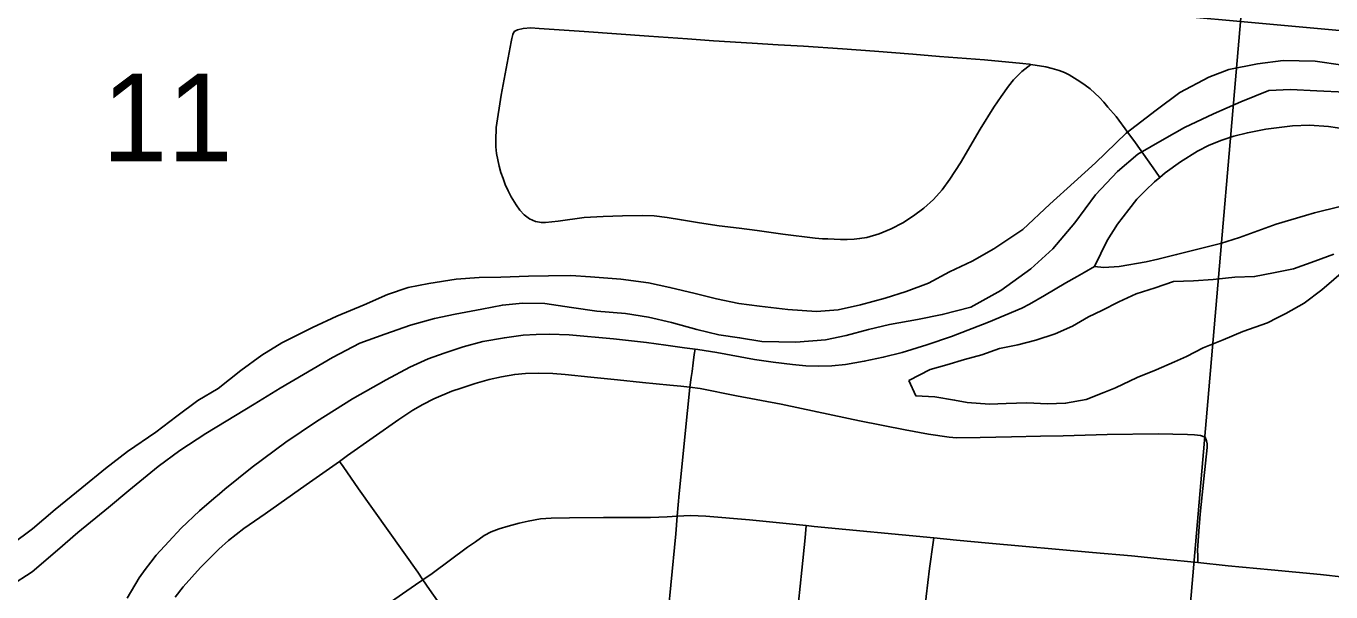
# Model space of a CAD drawing. Extents: x 0 to 1134, y 0 to 440.
# Drawn here: x 845.331 to 845.954, y 363.349 to 363.619 of the extents above; entities that cross this region are included whole.
import ezdxf

# ---------------------------------------------------------------- set-up
doc = ezdxf.new("R2010")
doc.units = 0
for name, color, linetype in [('Default', 7, 'Continuous'), ('GM_X_City_Street', 7, 'Continuous'), ('GM_X_Major_River', 7, 'Continuous'), ('GM_X_Minor_Lake', 7, 'Continuous'), ('GM_X_Rail_Line', 7, 'Continuous'), ('GM_X_Section', 7, 'Continuous'), ('GM_X_Section_Text', 7, 'Continuous')]:
    doc.layers.add(name, color=color, linetype=linetype)

msp = doc.modelspace()

# ---------------------------------------------------------------- linework, layer by layer
at = {"layer": 'Default'}
msp.add_lwpolyline([(846.36382, 362.98907), (846.36382, 363.99576), (845.94632, 364.03841), (845.86026, 363.03836)], close=True, dxfattribs=at)
at = {"layer": 'GM_X_City_Street'}
for points in [[(845.56389, 363.61589), (845.56323, 363.61449), (845.56282, 363.61268), (845.5625, 363.61095), (845.55769, 363.58556), (845.55536, 363.5702), (845.5551, 363.56399), (845.55519, 363.56088), (845.55551, 363.5578), (845.55669, 363.5517), (845.55755, 363.54872), (845.5586, 363.54578), (845.55965, 363.54291), (845.56101, 363.53994), (845.56249, 363.53714), (845.56487, 363.53326), (845.56663, 363.53074), (845.56874, 363.52848), (845.5712, 363.52664), (845.57401, 363.52535), (845.57688, 363.52477), (845.57883, 363.52485), (845.58494, 363.52551), (845.59726, 363.52722), (845.6063, 363.52768), (845.61567, 363.52801), (845.62504, 363.52818), (845.63064, 363.52801), (845.63688, 363.52719), (845.6437, 363.52604), (845.65225, 363.52464), (845.66171, 363.52333), (845.67132, 363.5221), (845.67979, 363.52103), (845.69204, 363.51922), (845.70749, 363.51741), (845.71103, 363.51708), (845.71358, 363.517), (845.71958, 363.51675), (845.72271, 363.51675), (845.72607, 363.51691), (845.7287, 363.51716), (845.73216, 363.51774), (845.73799, 363.51944), (845.74375, 363.52175), (845.74926, 363.52463), (845.75443, 363.52802), (845.75937, 363.53172), (845.76398, 363.53585), (845.76809, 363.54048), (845.77181, 363.54545), (845.77691, 363.55325), (845.78627, 363.5693), (845.79272, 363.57979), (845.79622, 363.58489), (845.79981, 363.58991), (845.80219, 363.59287), (845.80606, 363.59682), (845.81044, 363.60024)], [(845.56389, 363.61589), (845.56545, 363.61671), (845.56816, 363.61736), (845.57186, 363.61769), (845.57581, 363.61742), (845.59735, 363.61603), (845.62816, 363.61377), (845.64663, 363.61241), (845.65895, 363.61151), (845.67746, 363.61032), (845.68979, 363.60962), (845.70199, 363.6089), (845.72048, 363.60766), (845.73585, 363.6066), (845.75418, 363.6052), (845.76685, 363.60397), (845.78822, 363.60241), (845.80655, 363.60065), (845.80963, 363.60038), (845.81044, 363.60024)], [(845.81044, 363.60024), (845.81756, 363.59903), (845.82052, 363.59838), (845.82398, 363.59739), (845.82652, 363.59641), (845.82862, 363.59532), (845.83122, 363.5937), (845.8338, 363.59204), (845.8363, 363.59036), (845.8387, 363.58855), (845.84097, 363.58658), (845.84311, 363.58447), (845.84515, 363.58222), (845.84713, 363.5799), (845.85111, 363.57536), (845.85669, 363.5678), (845.86039, 363.56286), (845.86985, 363.54931), (845.87192, 363.54634)], [(845.84076, 363.50381), (845.8468, 363.51625), (845.85173, 363.52398), (845.85708, 363.53104), (845.861, 363.53594), (845.86505, 363.54009), (845.8694, 363.5442), (845.87192, 363.54634), (845.87442, 363.54847), (845.88182, 363.55374), (845.88996, 363.55891), (845.89547, 363.56179), (845.90147, 363.56409), (845.9073, 363.56606), (845.91371, 363.56762), (845.92251, 363.56935), (845.93517, 363.57092), (845.94339, 363.57125), (845.95243, 363.57059), (845.96098, 363.56935)], [(845.84076, 363.50381), (845.84521, 363.50338), (845.8526, 363.50389), (845.86542, 363.50603), (845.87101, 363.50734), (845.87997, 363.50956), (845.90083, 363.51479), (845.90997, 363.5177), (845.92748, 363.52403), (845.94138, 363.52822), (845.94573, 363.52945), (845.96957, 363.53529), (845.97903, 363.53685), (845.98601, 363.53751), (845.99209, 363.53751), (845.99802, 363.53743), (846.00385, 363.53734), (846.02111, 363.53587), (846.02347, 363.53565)], [(845.37921, 363.3457), (845.38507, 363.35538), (845.38779, 363.35924), (845.3905, 363.36286), (845.39313, 363.36615), (845.39913, 363.37272), (845.40505, 363.37906), (845.41384, 363.38728), (845.42066, 363.39311), (845.4233, 363.39541), (845.42593, 363.39764), (845.43891, 363.40816), (845.45494, 363.42007), (845.46966, 363.42985), (845.48676, 363.44079), (845.50287, 363.44975), (845.51413, 363.45583), (845.52284, 363.45978), (845.53049, 363.46249), (845.53961, 363.46553), (845.5489, 363.468), (845.55926, 363.46989), (845.56814, 363.47112), (845.57438, 363.47145), (845.5808, 363.47154), (845.59017, 363.47129), (845.61137, 363.46931), (845.627, 363.46759), (845.6362, 363.46635), (845.64524, 363.46512), (845.65019, 363.46443), (845.65148, 363.46425), (845.66057, 363.46282), (845.67852, 363.45949), (845.68749, 363.45821), (845.6967, 363.45706), (845.70303, 363.45649), (845.70903, 363.45632), (845.71544, 363.45649), (845.72194, 363.45706), (845.7309, 363.45863), (845.74002, 363.46052), (845.74906, 363.4629), (845.76082, 363.46643), (845.77258, 363.47047), (845.79025, 363.47737), (845.80611, 363.48402), (845.80973, 363.48583), (845.81688, 363.48995), (845.82707, 363.49603), (845.83258, 363.49915), (845.83591, 363.50093), (845.84076, 363.50381)], [(845.63537, 363.31742), (845.63862, 363.35186), (845.64098, 363.3763), (845.64172, 363.38467), (845.6427, 363.39552), (845.64658, 363.43519), (845.64744, 363.4429), (845.64778, 363.44631), (845.6484, 363.45092), (845.64877, 363.45379), (845.64932, 363.45788), (845.64986, 363.46192), (845.65019, 363.46443)], [(845.40223, 363.34617), (845.40593, 363.35105), (845.41423, 363.36024), (845.42299, 363.36903), (845.4276, 363.37312), (845.43493, 363.3788), (845.44513, 363.38587), (845.46468, 363.39967), (845.47738, 363.4086), (845.48055, 363.41088), (845.48436, 363.41362), (845.49663, 363.42233), (845.50891, 363.4309), (845.51552, 363.43526), (845.52039, 363.43809), (845.52554, 363.44071), (845.53411, 363.44434), (845.53869, 363.44587), (845.54523, 363.44805), (845.55191, 363.44994), (845.55787, 363.45124), (845.56419, 363.45233), (845.56927, 363.45277), (845.57537, 363.45299), (845.58234, 363.45277), (845.58823, 363.45226), (845.60043, 363.4511), (845.61322, 363.44986), (845.62513, 363.44856), (845.63812, 363.44728), (845.64343, 363.44674), (845.64778, 363.44631)], [(845.64778, 363.44631), (845.65258, 363.44564), (845.67002, 363.44216), (845.69123, 363.43817), (845.70845, 363.43446), (845.72864, 363.43025), (845.75051, 363.42596), (845.76155, 363.42393), (845.7715, 363.4224), (845.77498, 363.42219), (845.78617, 363.42233), (845.80121, 363.42262), (845.81501, 363.42284), (845.82576, 363.42313), (845.84675, 363.42364), (845.87116, 363.42407), (845.88521, 363.42377), (845.88842, 363.42357), (845.89142, 363.42316), (845.89351, 363.4225)], [(845.89005, 363.36258), (845.89004, 363.36604), (845.88997, 363.36836), (845.89055, 363.37758), (845.89115, 363.38575), (845.89287, 363.40258), (845.8945, 363.41749), (845.89455, 363.41928), (845.89428, 363.42075), (845.89351, 363.4225)], [(845.60804, 363.22729), (845.60462, 363.23294), (845.60264, 363.23615), (845.59875, 363.24263), (845.58901, 363.25655), (845.56787, 363.28711), (845.5618, 363.29587), (845.55937, 363.29926), (845.5557, 363.30437), (845.54498, 363.31942), (845.52358, 363.34976), (845.52041, 363.35443), (845.51801, 363.35797), (845.48961, 363.39777), (845.48225, 363.40842), (845.48055, 363.41088)], [(845.48888, 363.33258), (845.51677, 363.35197), (845.52041, 363.35443), (845.52474, 363.35736), (845.54165, 363.36996), (845.54542, 363.37254), (845.54962, 363.37545), (845.55297, 363.37721), (845.55673, 363.37868), (845.561, 363.38001), (845.56624, 363.38142), (845.57063, 363.38234), (845.57655, 363.38342), (845.58151, 363.38385), (845.59023, 363.38396), (845.60649, 363.38407), (845.62114, 363.38407), (845.6289, 363.38407), (845.63686, 363.38439), (845.64172, 363.38467), (845.64807, 363.38504), (845.65528, 363.38482), (845.67624, 363.38299), (845.70326, 363.38024), (845.70698, 363.37987), (845.76409, 363.37438), (845.77496, 363.37334), (845.79039, 363.37188), (845.83985, 363.36749), (845.85836, 363.36577), (845.87377, 363.36426), (845.89005, 363.36258), (845.90462, 363.36109), (845.92509, 363.35919), (845.94862, 363.35692), (845.97125, 363.35439)], [(845.68254, 363.16223), (845.68276, 363.16437), (845.68575, 363.19289), (845.68822, 363.21746), (845.68971, 363.23485), (845.69004, 363.23961), (845.69079, 363.2502), (845.6913, 363.25755), (845.69159, 363.2622), (845.69222, 363.2698), (845.69439, 363.2913), (845.69554, 363.30207), (845.69602, 363.30744), (845.69657, 363.31364), (845.69957, 363.34366), (845.70114, 363.35906), (845.70268, 363.37446), (845.70326, 363.38024)], [(845.73976, 363.15802), (845.74103, 363.15922), (845.74177, 363.16019), (845.74219, 363.16121), (845.74239, 363.16207), (845.74379, 363.17481), (845.74576, 363.19353), (845.74755, 363.21081), (845.74995, 363.23427), (845.75035, 363.23856), (845.75102, 363.24434), (845.75222, 363.25635), (845.75545, 363.28781), (845.75671, 363.30148), (845.75716, 363.30632), (845.75883, 363.32793), (845.76041, 363.34641), (845.76199, 363.35978), (845.76378, 363.37223), (845.76409, 363.37438)]]:
    msp.add_lwpolyline(points, dxfattribs=at)
at = {"layer": 'GM_X_Major_River'}
for points in [[(845.32406, 363.37129), (845.33411, 363.37865), (845.34496, 363.3879), (845.35773, 363.39823), (845.36896, 363.40747), (845.3794, 363.41558), (845.3929, 363.42477), (845.40296, 363.43251), (845.413, 363.43988), (845.42263, 363.44573), (845.43346, 363.45422), (845.44351, 363.46158), (845.45314, 363.46744), (845.46773, 363.47469), (845.47925, 363.48012), (845.49228, 363.48552), (845.50341, 363.49057), (845.51336, 363.49376), (845.52327, 363.49581), (845.53623, 363.49778), (845.54725, 363.49866), (845.5575, 363.4988), (845.5708, 363.49925), (845.58029, 363.4994), (845.59092, 363.49953), (845.6004, 363.49893), (845.61479, 363.49783), (845.62804, 363.496), (845.63823, 363.49386), (845.65031, 363.49091), (845.66049, 363.48839), (845.67107, 363.48624), (845.6809, 363.48487), (845.69453, 363.48341), (845.70817, 363.48233), (845.71844, 363.48322), (845.72912, 363.48563), (845.74097, 363.48877), (845.75091, 363.49196), (845.76163, 363.49588), (845.77163, 363.50135), (845.78238, 363.50642), (845.79277, 363.51225), (845.80665, 363.52143), (845.81947, 363.53366), (845.8311, 363.54403), (845.84119, 363.55329), (845.85595, 363.56739), (845.87026, 363.57845), (845.88147, 363.58693), (845.89531, 363.5942), (845.90489, 363.59777), (845.91861, 363.60049), (845.9308, 363.6021), (845.94597, 363.60174), (845.95921, 363.59991)], [(845.96042, 363.58696), (845.94677, 363.58766), (845.93426, 363.58834), (845.924, 363.58782), (845.91059, 363.58244), (845.89755, 363.57666), (845.88373, 363.57015), (845.87411, 363.56468), (845.86141, 363.55738), (845.85172, 363.54924), (845.84121, 363.53809), (845.8314, 363.52464), (845.82086, 363.51235), (845.81038, 363.50272), (845.79609, 363.49241), (845.78185, 363.48439), (845.76811, 363.48091), (845.75628, 363.47853), (845.74294, 363.47618), (845.73301, 363.47376), (845.72232, 363.47097), (845.7124, 363.46892), (845.69833, 363.46774), (845.68202, 363.46812), (845.67143, 363.46989), (845.6616, 363.47126), (845.65103, 363.47379), (845.63897, 363.47712), (845.62802, 363.47966), (845.61706, 363.48143), (845.60342, 363.48251), (845.59132, 363.48432), (845.57846, 363.48615), (845.56783, 363.4864), (845.55832, 363.48548), (845.54841, 363.48343), (845.53583, 363.48107), (845.52591, 363.47902), (845.51445, 363.47587), (845.5022, 363.4716), (845.49033, 363.46732), (845.47726, 363.46041), (845.4634, 363.45237), (845.45224, 363.44579), (845.43991, 363.4381), (845.42643, 363.43006), (845.4168, 363.42421), (845.40446, 363.41614), (845.39403, 363.4084), (845.38009, 363.39695), (845.37041, 363.38882), (845.3557, 363.377), (845.34601, 363.36849), (845.334, 363.35813), (845.32359, 363.35153)]]:
    msp.add_lwpolyline(points, dxfattribs=at)
at = {"layer": 'GM_X_Minor_Lake'}
for points in [[(845.95502, 363.50978), (845.94592, 363.50643), (845.93567, 363.50271), (845.9262, 363.50088), (845.91711, 363.49905), (845.90765, 363.49874), (845.89743, 363.49768), (845.88796, 363.49699), (845.8785, 363.49668), (845.86978, 363.49371), (845.86068, 363.49074), (845.85232, 363.48701), (845.84435, 363.48289)], [(845.92797, 363.47936), (845.93211, 363.48148), (845.94084, 363.48635), (845.94922, 363.49274), (845.9675, 363.50854)], [(845.84435, 363.48289), (845.83789, 363.4799), (845.83029, 363.47541), (845.82194, 363.47167), (845.81284, 363.46871), (845.80412, 363.46649), (845.79541, 363.46466), (845.78706, 363.46168), (845.77872, 363.45947), (845.77038, 363.45687), (845.76242, 363.45466), (845.75216, 363.44942)], [(845.75216, 363.44942), (845.75551, 363.44218), (845.76459, 363.44174), (845.77403, 363.44015), (845.78007, 363.43897), (845.79066, 363.43813), (845.79861, 363.43845), (845.80845, 363.43875), (845.81828, 363.4383), (845.82698, 363.43862), (845.83683, 363.44044), (845.84518, 363.4438), (845.85087, 363.44603), (845.86112, 363.45089), (845.87023, 363.45462), (845.87896, 363.45835), (845.88466, 363.46096), (845.89263, 363.46508), (845.90212, 363.4688), (845.91161, 363.47291), (845.92337, 363.47699), (845.92797, 363.47936)]]:
    msp.add_lwpolyline(points, dxfattribs=at)
at = {"layer": 'GM_X_Rail_Line'}
msp.add_lwpolyline([(845.34206, 363.70581), (845.34723, 363.70056), (845.35447, 363.695), (845.38427, 363.67908), (845.43417, 363.66507), (845.53311, 363.65413), (845.85783, 363.62548), (846.019, 363.61084), (846.10348, 363.60072), (846.36382, 363.55055)], dxfattribs=at)
at = {"layer": 'GM_X_Section'}
msp.add_lwpolyline([(844.94191, 364.13589), (845.94632, 364.03841), (845.86026, 363.03836), (844.84938, 363.13367)], close=True, dxfattribs=at)

# ---------------------------------------------------------------- texts
at = {"layer": 'GM_X_Section_Text'}
msp.add_text('11', height=0.041856, rotation=0.00001, dxfattribs=at).set_placement((845.36736, 363.55402))

doc.saveas('drawing.dxf')
